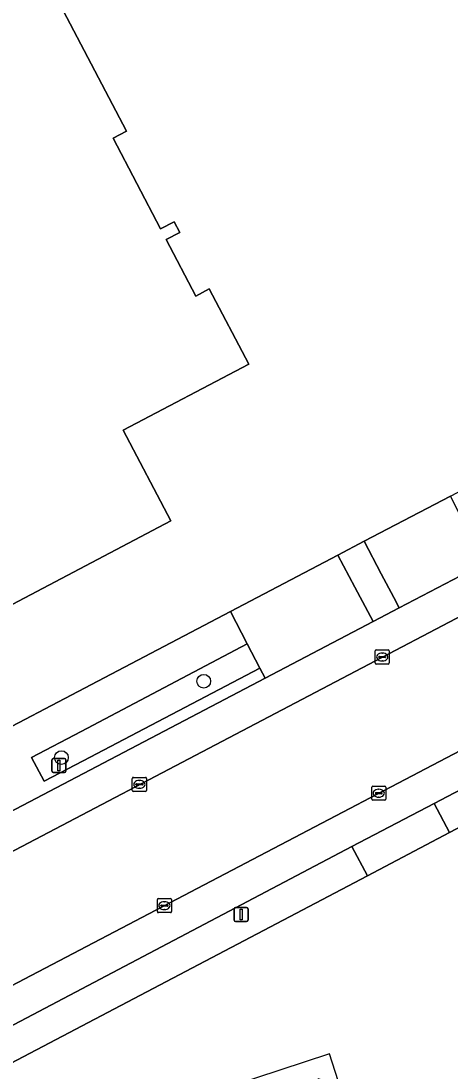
# Model space of a CAD drawing. Extents: x 157692 to 159674, y 381452 to 383291.
# Drawn here: x 158377.6 to 158408.1, y 381857.2 to 381931.9 of the extents above; entities that cross this region are included whole.
import ezdxf

# ---------------------------------------------------------------- set-up
doc = ezdxf.new("R2010")
doc.units = 0
for name, color, linetype in [('IMGEO_Boom', 7, 'Continuous'), ('IMGEO_Erf', 7, 'Continuous'), ('IMGEO_Groenvoorziening', 7, 'Continuous'), ('IMGEO_Kolk', 7, 'Continuous'), ('IMGEO_Lichtmast', 7, 'Continuous'), ('IMGEO_Pand', 7, 'Continuous'), ('IMGEO_Pand_overbouw', 7, 'Continuous'), ('IMGEO_Parkeervlak_open', 7, 'Continuous'), ('IMGEO_Rijbaan_lokaal_gesloten', 7, 'Continuous'), ('IMGEO_Rijbaan_lokaal_open', 7, 'Continuous'), ('IMGEO_Verkeersbordpaal', 7, 'Continuous'), ('IMGEO_Voetpad_open', 7, 'Continuous')]:
    doc.layers.add(name, color=color, linetype=linetype)

msp = doc.modelspace()

# ---------------------------------------------------------------- linework, layer by layer
at = {"layer": 'IMGEO_Boom'}
for centre in [(158390.581, 381884.897), (158380.454, 381879.463)]:
    msp.add_circle(centre, 0.489, dxfattribs=at)
at = {"layer": 'IMGEO_Erf'}
for points in [[(158371.05, 381950.754), (158385.081, 381924.026), (158384.125, 381923.524), (158387.509, 381917.078), (158388.465, 381917.58), (158388.865, 381916.819), (158387.909, 381916.317), (158390.019, 381912.297), (158390.975, 381912.8), (158393.778, 381907.461), (158384.849, 381902.766), (158388.245, 381896.308), (158375.217, 381889.463)], [(158217.316, 381839.906), (158270.263, 381825.792), (158286.558, 381834.286), (158292.839, 381837.605), (158310.343, 381846.755), (158316.773, 381850.116), (158323.795, 381853.778), (158342.759, 381863.76), (158347.941, 381866.531), (158348.596, 381866.872), (158358.563, 381872.057), (158364.635, 381875.26), (158392.478, 381889.849), (158400.12, 381893.872), (158401.991, 381894.865), (158408.14, 381898.064), (158436.465, 381912.9), (158441.823, 381915.706), (158446.378, 381918.092), (158458.186, 381924.156), (158466.161, 381928.413)], [(158416.142, 381764.387), (158441.975, 381777.745), (158461.034, 381788.171), (158500, 381809.488), (158502.7, 381810.965), (158517.225, 381818.911), (158502.7, 381848.284), (158500, 381853.744), (158473.086, 381908.164), (158468.009, 381905.516), (158408.054, 381874.141), (158402.221, 381871.049), (158376.84, 381857.708), (158371.263, 381854.776), (158369.169, 381853.676), (158368.188, 381853.16), (158362.112, 381850.005), (158326.367, 381831.251), (158320.477, 381828.192), (158299.749, 381817.336), (158293.835, 381814.232), (158289.45, 381811.892), (158283.086, 381808.549)]]:
    msp.add_lwpolyline(points, dxfattribs=at)
at = {"layer": 'IMGEO_Groenvoorziening'}
msp.add_lwpolyline([(158394.579, 381885.816), (158393.672, 381887.557), (158381.86, 381881.318), (158378.313, 381879.471), (158379.221, 381877.781), (158381.988, 381879.236)], close=True, dxfattribs=at)
at = {"layer": 'IMGEO_Kolk'}
for p, q in [((158402.777, 381886.197), (158402.777, 381887.049)), ((158402.852, 381887.123), (158403.704, 381887.123)), ((158403.265, 381886.903), (158403.29, 381886.903)), ((158403.778, 381887.049), (158403.778, 381886.197)), ((158403.704, 381886.123), (158402.852, 381886.123)), ((158403.036, 381886.617), (158403.036, 381886.629)), ((158403.474, 381886.58), (158403.076, 381886.58)), ((158403.079, 381886.666), (158403.477, 381886.666)), ((158403.288, 381886.343), (158403.263, 381886.343)), ((158403.52, 381886.629), (158403.52, 381886.617)), ((158385.497, 381877.136), (158385.497, 381877.988)), ((158385.572, 381878.062), (158386.424, 381878.062)), ((158385.985, 381877.842), (158386.01, 381877.842)), ((158386.498, 381877.988), (158386.498, 381877.136)), ((158386.424, 381877.062), (158385.572, 381877.062)), ((158385.756, 381877.556), (158385.756, 381877.568)), ((158386.194, 381877.519), (158385.796, 381877.519)), ((158385.799, 381877.605), (158386.197, 381877.605)), ((158386.008, 381877.282), (158385.983, 381877.282)), ((158386.24, 381877.568), (158386.24, 381877.556)), ((158402.527, 381876.506), (158402.527, 381877.358)), ((158402.602, 381877.432), (158403.454, 381877.432)), ((158403.015, 381877.212), (158403.04, 381877.212)), ((158403.528, 381877.358), (158403.528, 381876.506)), ((158403.454, 381876.432), (158402.602, 381876.432)), ((158402.786, 381876.926), (158402.786, 381876.938)), ((158403.224, 381876.889), (158402.826, 381876.889)), ((158402.829, 381876.975), (158403.227, 381876.975)), ((158403.038, 381876.652), (158403.013, 381876.652)), ((158403.27, 381876.938), (158403.27, 381876.926)), ((158387.276, 381868.513), (158387.276, 381869.365)), ((158387.351, 381869.439), (158388.203, 381869.439)), ((158387.535, 381868.933), (158387.535, 381868.945)), ((158387.973, 381868.896), (158387.575, 381868.896)), ((158387.578, 381868.982), (158387.976, 381868.982)), ((158387.764, 381869.219), (158387.789, 381869.219)), ((158388.019, 381868.945), (158388.019, 381868.933)), ((158388.277, 381869.365), (158388.277, 381868.513)), ((158388.203, 381868.439), (158387.351, 381868.439)), ((158387.787, 381868.659), (158387.762, 381868.659))]:
    msp.add_line(p, q, dxfattribs=at)
for points in [[(158402.777, 381886.197), (158402.777, 381887.049)], [(158402.852, 381887.123), (158403.704, 381887.123)], [(158403.778, 381887.049), (158403.778, 381886.197)], [(158403.704, 381886.123), (158402.852, 381886.123)], [(158385.497, 381877.136), (158385.497, 381877.988)], [(158385.572, 381878.062), (158386.424, 381878.062)], [(158386.498, 381877.988), (158386.498, 381877.136)], [(158386.424, 381877.062), (158385.572, 381877.062)], [(158402.527, 381876.506), (158402.527, 381877.358)], [(158402.602, 381877.432), (158403.454, 381877.432)], [(158403.528, 381877.358), (158403.528, 381876.506)], [(158403.454, 381876.432), (158402.602, 381876.432)], [(158387.276, 381868.513), (158387.276, 381869.365)], [(158387.351, 381869.439), (158388.203, 381869.439)], [(158388.277, 381869.365), (158388.277, 381868.513)], [(158388.203, 381868.439), (158387.351, 381868.439)]]:
    msp.add_lwpolyline(points, dxfattribs=at)
for centre, radius, start, end in [((158402.854, 381887.047), 0.0765, 91.55205, 178.44795), ((158402.854, 381887.047), 0.0765, 91.55205, 178.44795), ((158403.702, 381887.047), 0.0765, 1.55205, 88.44795), ((158403.702, 381887.047), 0.0765, 1.55205, 88.44795), ((158402.854, 381886.199), 0.0765, 181.55205, 268.44795), ((158402.854, 381886.199), 0.0765, 181.55205, 268.44795), ((158403.076, 381886.626), 0.0403, 85.87752, 175.75265), ((158403.073, 381886.616), 0.0366, 178.93798, 274.71019), ((158403.477, 381886.623), 0.043, 264.86636, 352.45326), ((158403.481, 381886.628), 0.0386, 1.73085, 96.63898), ((158403.702, 381886.199), 0.0765, 271.55205, 358.44795), ((158403.702, 381886.199), 0.0765, 271.55205, 358.44795), ((158385.574, 381877.986), 0.0765, 91.55205, 178.44795), ((158385.574, 381877.986), 0.0765, 91.55205, 178.44795), ((158386.422, 381877.986), 0.0765, 1.55205, 88.44795), ((158386.422, 381877.986), 0.0765, 1.55205, 88.44795), ((158385.574, 381877.138), 0.0765, 181.55205, 268.44795), ((158385.574, 381877.138), 0.0765, 181.55205, 268.44795), ((158385.796, 381877.565), 0.0403, 85.87752, 175.75265), ((158385.793, 381877.555), 0.0366, 178.93798, 274.71019), ((158386.197, 381877.562), 0.043, 264.86636, 352.45326), ((158386.201, 381877.567), 0.0386, 1.73085, 96.63898), ((158386.422, 381877.138), 0.0765, 271.55205, 358.44795), ((158386.422, 381877.138), 0.0765, 271.55205, 358.44795), ((158402.604, 381877.356), 0.0765, 91.55205, 178.44795), ((158402.604, 381877.356), 0.0765, 91.55205, 178.44795), ((158403.452, 381877.356), 0.0765, 1.55205, 88.44795), ((158403.452, 381877.356), 0.0765, 1.55205, 88.44795), ((158402.604, 381876.508), 0.0765, 181.55205, 268.44795), ((158402.604, 381876.508), 0.0765, 181.55205, 268.44795), ((158402.826, 381876.935), 0.0403, 85.87752, 175.75265), ((158402.823, 381876.925), 0.0366, 178.93798, 274.71019), ((158403.227, 381876.932), 0.043, 264.86636, 352.45326), ((158403.231, 381876.937), 0.0386, 1.73085, 96.63898), ((158403.452, 381876.508), 0.0765, 271.55205, 358.44795), ((158403.452, 381876.508), 0.0765, 271.55205, 358.44795), ((158387.353, 381869.363), 0.0765, 91.55205, 178.44795), ((158387.353, 381869.363), 0.0765, 91.55205, 178.44795), ((158387.575, 381868.942), 0.0403, 85.87752, 175.75265), ((158387.572, 381868.932), 0.0366, 178.93798, 274.71019), ((158387.976, 381868.939), 0.043, 264.86636, 352.45326), ((158387.98, 381868.944), 0.0386, 1.73085, 96.63898), ((158388.201, 381869.363), 0.0765, 1.55205, 88.44795), ((158388.201, 381869.363), 0.0765, 1.55205, 88.44795), ((158387.353, 381868.515), 0.0765, 181.55205, 268.44795), ((158387.353, 381868.515), 0.0765, 181.55205, 268.44795), ((158388.201, 381868.515), 0.0765, 271.55205, 358.44795), ((158388.201, 381868.515), 0.0765, 271.55205, 358.44795)]:
    msp.add_arc(centre, radius, start, end, dxfattribs=at)
for centre, major_axis, ratio, start_param, end_param in [((158403.264, 381886.623), (-0.387, 0.002), 0.722429, 4.712389, 7.853982), ((158403.289, 381886.623), (-0.39, 0.002), 0.717154, 1.570796, 4.712389), ((158385.984, 381877.562), (-0.387, 0.002), 0.722429, 4.712389, 7.853982), ((158386.009, 381877.562), (-0.39, 0.002), 0.717154, 1.570796, 4.712389), ((158403.014, 381876.932), (-0.387, 0.002), 0.722429, 4.712389, 7.853982), ((158403.039, 381876.932), (-0.39, 0.002), 0.717154, 1.570796, 4.712389), ((158387.763, 381868.939), (-0.387, 0.002), 0.722429, 4.712389, 7.853982), ((158387.788, 381868.939), (-0.39, 0.002), 0.717154, 1.570796, 4.712389)]:
    msp.add_ellipse(centre, major_axis=major_axis, ratio=ratio, start_param=start_param, end_param=end_param, dxfattribs=at)
at = {"layer": 'IMGEO_Lichtmast'}
for p, q in [((158392.837, 381868.802), (158393.627, 381868.802)), ((158393.627, 381868.802), (158392.837, 381868.802)), ((158392.737, 381867.902), (158392.737, 381868.702)), ((158392.737, 381868.702), (158392.737, 381867.902)), ((158393.727, 381868.702), (158393.727, 381867.902)), ((158393.727, 381867.902), (158393.727, 381868.702)), ((158393.627, 381867.802), (158392.837, 381867.802)), ((158392.837, 381867.802), (158393.627, 381867.802))]:
    msp.add_line(p, q, dxfattribs=at)
msp.add_lwpolyline([(158393.157, 381868.677), (158393.307, 381868.677), (158393.307, 381867.927), (158393.157, 381867.927), (158393.157, 381868.677)], dxfattribs=at)
for centre, start, end in [((158392.837, 381868.702), 90, 180), ((158392.837, 381868.702), 90, 180), ((158393.627, 381868.702), 0, 90), ((158393.627, 381868.702), 360, 90), ((158392.837, 381867.902), 180, 270), ((158392.837, 381867.902), 180, 270), ((158393.627, 381867.902), 270, 0), ((158393.627, 381867.902), 270, 0)]:
    msp.add_arc(centre, 0.1, start, end, dxfattribs=at)
at = {"layer": 'IMGEO_Pand'}
msp.add_lwpolyline([(158375.217, 381889.463), (158388.245, 381896.308), (158384.849, 381902.766), (158393.778, 381907.461), (158390.975, 381912.8), (158390.019, 381912.297), (158387.909, 381916.317), (158388.865, 381916.819), (158388.465, 381917.58), (158387.509, 381917.078), (158384.125, 381923.524), (158385.081, 381924.026), (158371.05, 381950.754)], dxfattribs=at)
at = {"layer": 'IMGEO_Pand_overbouw'}
msp.add_lwpolyline([(158389.61, 381853.074), (158393.539, 381855.129), (158394.088, 381854.102), (158398.789, 381856.643), (158399.072, 381856.102), (158400.13, 381856.466), (158399.516, 381858.408), (158388.999, 381854.944)], close=True, dxfattribs=at)
at = {"layer": 'IMGEO_Parkeervlak_open'}
for points in [[(158457.404, 381917.836), (158454, 381916.055), (158450.723, 381914.341), (158444.327, 381910.99), (158438.977, 381908.187), (158410.471, 381893.25), (158404.483, 381890.119), (158402.628, 381889.151), (158394.949, 381885.105), (158367.135, 381870.529), (158361.052, 381867.333), (158352.126, 381862.671), (158343.994, 381858.396), (158326.305, 381849.121), (158319.191, 381845.384), (158295.421, 381832.972), (158289.047, 381829.577), (158275.611, 381822.585), (158273.839, 381821.727), (158272.432, 381821.141), (158272.056, 381820.902), (158271.811, 381820.664), (158269.983, 381818.259)], [(158275.635, 381819.726), (158303.732, 381834.411), (158354.339, 381860.942), (158456.473, 381914.515)], [(158465.398, 381909.602), (158462.964, 381908.32), (158340.401, 381844.12), (158287.161, 381816.195)], [(158292.185, 381815.989), (158292.781, 381816.313), (158298.654, 381819.389), (158319.401, 381830.234), (158325.276, 381833.312), (158361.043, 381852.051), (158367.101, 381855.247), (158370.176, 381856.864), (158375.752, 381859.796), (158401.117, 381873.133), (158406.97, 381876.204), (158463.062, 381905.633)]]:
    msp.add_lwpolyline(points, dxfattribs=at)
at = {"layer": 'IMGEO_Rijbaan_lokaal_gesloten'}
for points in [[(158462.964, 381908.32), (158465.398, 381909.602), (158465.751, 381909.788), (158471.08, 381912.561), (158472.817, 381913.475), (158469.812, 381921.671), (158469.469, 381921.453), (158467.76, 381920.403), (158467.185, 381920.095), (158464.206, 381918.501), (158463.074, 381917.968), (158462.356, 381917.596), (158458.149, 381915.386), (158456.473, 381914.515), (158354.339, 381860.942), (158303.732, 381834.411), (158275.635, 381819.726)], [(158280.869, 381812.874), (158287.161, 381816.195), (158340.401, 381844.12), (158462.964, 381908.32)]]:
    msp.add_lwpolyline(points, dxfattribs=at)
at = {"layer": 'IMGEO_Rijbaan_lokaal_open'}
msp.add_lwpolyline([(158402.24, 381889.863), (158401.326, 381891.582), (158400.12, 381893.872), (158392.478, 381889.849), (158393.672, 381887.557), (158394.579, 381885.816), (158394.949, 381885.105), (158402.628, 381889.151)], close=True, dxfattribs=at)
at = {"layer": 'IMGEO_Verkeersbordpaal'}
for p, q in [((158379.777, 381878.508), (158379.777, 381879.308)), ((158379.777, 381879.308), (158379.777, 381878.508)), ((158379.877, 381879.408), (158380.667, 381879.408)), ((158380.667, 381879.408), (158379.877, 381879.408)), ((158380.767, 381879.308), (158380.767, 381878.508)), ((158380.767, 381878.508), (158380.767, 381879.308)), ((158380.667, 381878.408), (158379.877, 381878.408)), ((158379.877, 381878.408), (158380.667, 381878.408))]:
    msp.add_line(p, q, dxfattribs=at)
msp.add_lwpolyline([(158380.197, 381879.283), (158380.347, 381879.283), (158380.347, 381878.533), (158380.197, 381878.533), (158380.197, 381879.283)], dxfattribs=at)
for centre, start, end in [((158379.877, 381879.308), 90, 180), ((158379.877, 381879.308), 90, 180), ((158380.667, 381879.308), 0, 90), ((158380.667, 381879.308), 360, 90), ((158379.877, 381878.508), 180, 270), ((158379.877, 381878.508), 180, 270), ((158380.667, 381878.508), 270, 0), ((158380.667, 381878.508), 270, 0)]:
    msp.add_arc(centre, 0.1, start, end, dxfattribs=at)
at = {"layer": 'IMGEO_Voetpad_open'}
msp.add_lwpolyline([(158463.062, 381905.633), (158406.97, 381876.204), (158408.054, 381874.141), (158468.009, 381905.516), (158465.751, 381909.788), (158465.398, 381909.602)], dxfattribs=at)
for points in [[(158404.095, 381890.853), (158404.483, 381890.119), (158410.471, 381893.25), (158410.087, 381893.966), (158409.311, 381895.743), (158408.14, 381898.064), (158401.991, 381894.865), (158403.191, 381892.543)], [(158401.991, 381894.865), (158400.12, 381893.872), (158401.326, 381891.582), (158402.24, 381889.863), (158402.628, 381889.151), (158404.483, 381890.119), (158404.095, 381890.853), (158403.191, 381892.543)], [(158378.313, 381879.471), (158381.86, 381881.318), (158393.672, 381887.557), (158392.478, 381889.849), (158364.635, 381875.26), (158365.865, 381872.972), (158372.304, 381876.312), (158375.465, 381877.969), (158376.362, 381876.274), (158373.694, 381874.863), (158366.751, 381871.28), (158367.135, 381870.529), (158394.949, 381885.105), (158394.579, 381885.816), (158381.988, 381879.236), (158379.221, 381877.781)], [(158401.117, 381873.133), (158402.221, 381871.049), (158408.054, 381874.141), (158406.97, 381876.204)], [(158375.752, 381859.796), (158376.84, 381857.708), (158402.221, 381871.049), (158401.117, 381873.133)]]:
    msp.add_lwpolyline(points, close=True, dxfattribs=at)

doc.saveas('drawing.dxf')
